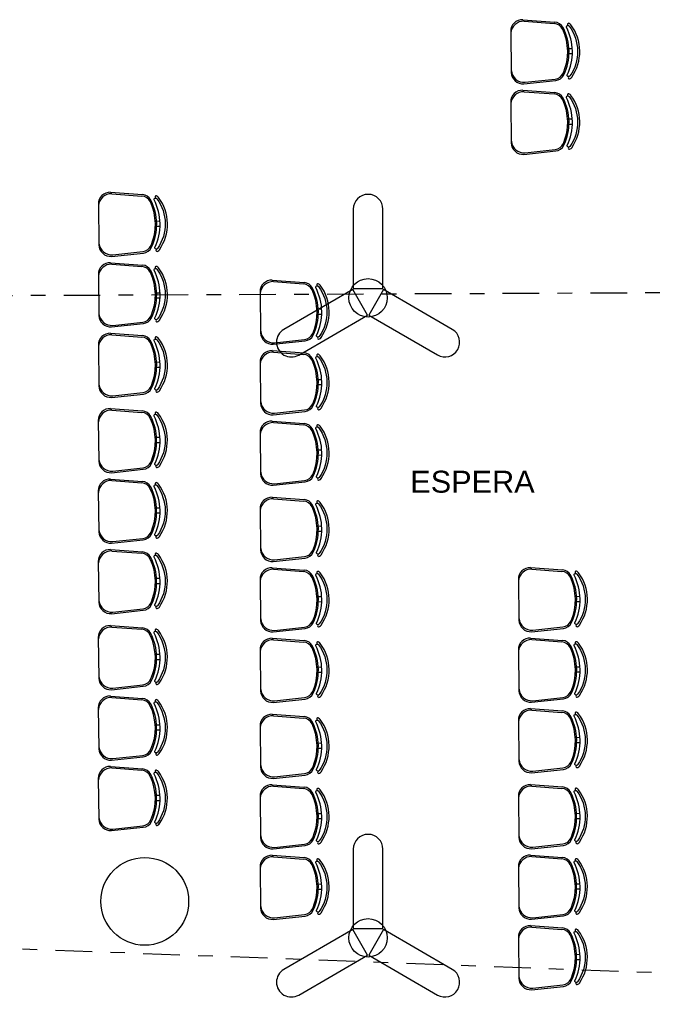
# Model space of a CAD drawing. Extents: x 40.7 to 137.4, y -250.8 to -221.5.
# Tile 274 of 320: x 113 to 117.3, y -238.2 to -231.5. Entities that reach past the tile are written whole.
import ezdxf
from ezdxf.enums import TextEntityAlignment as Align

# ---------------------------------------------------------------- set-up
doc = ezdxf.new("R2010")
doc.units = 0
doc.header["$MEASUREMENT"] = 0
doc.linetypes.add('DASHDOT2', pattern=[0.5, 0.25, -0.125, 0, -0.125])
doc.layers.get('0').update_dxf_attribs({"linetype": 'CONTINUOUS'})
for name, color, linetype in [('AC-FRIGORÍFICA', 20, 'DASHDOT2'), ('ARQ_TXT_AMB', 4, 'CONTINUOUS'), ('paredes1', 8, 'CONTINUOUS')]:
    doc.layers.add(name, color=color, linetype=linetype)
doc.styles.add('Texto Cota', font='ARIAL.TTF')

# ---------------------------------------------------------------- blocks, each defined once
blk = doc.blocks.new('AREA')
at = {"style": 'Texto Cota'}
for tag, p in [('AREAS:COMODO', (0, 1.75)), ('AREAS:VALOR', (0, -1.25))]:
    blk.add_attdef(tag, text='', height=2, dxfattribs=at).set_placement(p, align=Align.MIDDLE_CENTER)
blk = doc.blocks.new('*U33')
blk.add_lwpolyline([(-0.1011, -0.3219), (0.1011, -0.3219), (0.1011, 0.2208, 1), (-0.1011, 0.2208), (-0.1011, -0.3219)], format="xyb")

msp = doc.modelspace()

# ---------------------------------------------------------------- linework, layer by layer
at = {"layer": 'AC-FRIGORÍFICA'}
for p, q in [((104.2544, -233.4348), (123.1307, -233.353)), ((104.8041, -237.5563), (123.1321, -238.2399))]:
    msp.add_line(p, q, dxfattribs=at)
at = {"layer": 'paredes1', "linetype": 'ByBlock'}
for p, q in [((116.3914, -231.5141), (116.6103, -231.5302)), ((116.4015, -231.5244), (116.6064, -231.5401)), ((116.309, -231.5953), (116.3134, -231.8738)), ((116.707, -231.7108), (116.7305, -231.7105)), ((116.7075, -231.7458), (116.731, -231.7455)), ((116.3983, -231.9524), (116.6166, -231.9294)), ((116.4081, -231.9418), (116.6124, -231.9196)), ((116.3914, -231.9956), (116.6103, -232.0117)), ((116.4015, -232.0059), (116.6064, -232.0216)), ((116.309, -232.0768), (116.3134, -232.3553)), ((116.707, -232.1923), (116.7305, -232.192)), ((116.7075, -232.2273), (116.731, -232.227)), ((116.3983, -232.4339), (116.6166, -232.4109)), ((116.4081, -232.4233), (116.6124, -232.4011)), ((113.5732, -232.6926), (113.7922, -232.7088)), ((113.5834, -232.7029), (113.7883, -232.7187)), ((113.4909, -232.7739), (113.4953, -233.0524)), ((113.8889, -232.8894), (113.9124, -232.889)), ((113.8894, -232.9244), (113.9129, -232.924)), ((113.5801, -233.131), (113.7985, -233.108)), ((113.59, -233.1204), (113.7943, -233.0982)), ((113.5732, -233.1741), (113.7922, -233.1903)), ((113.5834, -233.1844), (113.7883, -233.2002)), ((113.4909, -233.2554), (113.4953, -233.5339)), ((114.6783, -233.2931), (114.8972, -233.3092)), ((114.6884, -233.3034), (114.8933, -233.3191)), ((113.8926, -233.38), (113.9161, -233.3796)), ((114.5959, -233.3743), (114.6003, -233.6528)), ((113.8931, -233.415), (113.9166, -233.4146)), ((114.9939, -233.4899), (115.0174, -233.4895)), ((113.5801, -233.6125), (113.7985, -233.5895)), ((113.59, -233.6019), (113.7943, -233.5797)), ((114.9944, -233.5248), (115.0179, -233.5245)), ((113.5732, -233.6556), (113.7922, -233.6718)), ((113.5834, -233.6659), (113.7883, -233.6817)), ((114.6852, -233.7314), (114.9035, -233.7084)), ((114.695, -233.7208), (114.8993, -233.6986)), ((113.4909, -233.7369), (113.4953, -234.0154)), ((114.6783, -233.7746), (114.8972, -233.7907)), ((114.6884, -233.7849), (114.8933, -233.8006)), ((113.8889, -233.8524), (113.9124, -233.852)), ((114.5959, -233.8558), (114.6003, -234.1343)), ((113.8894, -233.8874), (113.9129, -233.887)), ((114.9939, -233.9714), (115.0174, -233.971)), ((113.59, -234.0834), (113.7943, -234.0612)), ((114.9944, -234.0064), (115.0179, -234.006)), ((113.5801, -234.094), (113.7985, -234.071)), ((113.5731, -234.1701), (113.7921, -234.1863)), ((113.5833, -234.1804), (113.7882, -234.1962)), ((114.6852, -234.2129), (114.9035, -234.1899)), ((114.695, -234.2023), (114.8993, -234.1801)), ((113.4908, -234.2513), (113.4952, -234.5299)), ((114.6783, -234.2561), (114.8972, -234.2722)), ((114.6884, -234.2664), (114.8933, -234.2822)), ((113.8887, -234.3669), (113.9122, -234.3665)), ((114.5959, -234.3373), (114.6003, -234.6158)), ((113.8893, -234.4019), (113.9128, -234.4015)), ((114.9939, -234.4529), (115.0174, -234.4525)), ((114.9944, -234.4879), (115.0179, -234.4875)), ((113.58, -234.6085), (113.7984, -234.5854)), ((113.5898, -234.5978), (113.7942, -234.5757)), ((113.5731, -234.6516), (113.7921, -234.6678)), ((113.5833, -234.6619), (113.7882, -234.6777)), ((114.695, -234.6838), (114.8993, -234.6616)), ((113.4908, -234.7328), (113.4952, -235.0114)), ((114.6852, -234.6944), (114.9035, -234.6714)), ((114.6783, -234.7762), (114.8972, -234.7924)), ((114.6884, -234.7865), (114.8933, -234.8023)), ((113.8887, -234.8484), (113.9122, -234.848)), ((114.5959, -234.8575), (114.6003, -235.136)), ((113.8893, -234.8834), (113.9128, -234.883)), ((114.9939, -234.973), (115.0174, -234.9726)), ((113.58, -235.09), (113.7984, -235.0669)), ((113.5898, -235.0794), (113.7942, -235.0572)), ((114.9944, -235.008), (115.0179, -235.0076)), ((113.5731, -235.1331), (113.7921, -235.1493)), ((113.5833, -235.1434), (113.7882, -235.1592)), ((114.6852, -235.2146), (114.9035, -235.1916)), ((114.695, -235.204), (114.8993, -235.1818)), ((113.4908, -235.2143), (113.4952, -235.4929)), ((114.6783, -235.2577), (114.8972, -235.2739)), ((114.6884, -235.268), (114.8933, -235.2838)), ((116.4438, -235.2566), (116.6628, -235.2728)), ((116.454, -235.2669), (116.6589, -235.2827)), ((113.8887, -235.3299), (113.9122, -235.3295)), ((114.5959, -235.339), (114.6003, -235.6175)), ((116.3615, -235.3378), (116.3659, -235.6164)), ((113.8893, -235.3649), (113.9128, -235.3645)), ((114.9939, -235.4545), (115.0174, -235.4542)), ((116.7594, -235.4534), (116.7829, -235.453)), ((113.5898, -235.5609), (113.7942, -235.5387)), ((114.9944, -235.4895), (115.0179, -235.4891)), ((116.76, -235.4884), (116.7835, -235.488)), ((113.58, -235.5715), (113.7984, -235.5484)), ((113.573, -235.6524), (113.792, -235.6685)), ((113.5832, -235.6627), (113.7881, -235.6784)), ((114.6852, -235.6961), (114.9035, -235.6731)), ((114.695, -235.6855), (114.8993, -235.6633)), ((116.4507, -235.695), (116.6691, -235.672)), ((116.4605, -235.6844), (116.6649, -235.6622)), ((113.4907, -235.7336), (113.4951, -236.0121)), ((114.6783, -235.7392), (114.8972, -235.7554)), ((116.4438, -235.7381), (116.6628, -235.7543)), ((114.6884, -235.7495), (114.8933, -235.7653)), ((116.454, -235.7484), (116.6589, -235.7642)), ((113.8886, -235.8491), (113.9121, -235.8488)), ((114.5959, -235.8205), (114.6003, -236.099)), ((116.3615, -235.8194), (116.3659, -236.0979)), ((113.8892, -235.8841), (113.9127, -235.8838)), ((114.9939, -235.936), (115.0174, -235.9357)), ((116.7594, -235.9349), (116.7829, -235.9345)), ((114.9944, -235.971), (115.0179, -235.9707)), ((116.76, -235.9699), (116.7835, -235.9695)), ((113.5799, -236.0907), (113.7983, -236.0677)), ((113.5897, -236.0801), (113.7941, -236.0579)), ((113.573, -236.1339), (113.792, -236.15)), ((113.5832, -236.1442), (113.7881, -236.1599)), ((114.695, -236.167), (114.8993, -236.1448)), ((116.4605, -236.1659), (116.6649, -236.1437)), ((114.6852, -236.1776), (114.9035, -236.1546)), ((116.4507, -236.1765), (116.6691, -236.1535)), ((113.4907, -236.2151), (113.4951, -236.4936)), ((114.6782, -236.2585), (114.8971, -236.2747)), ((114.6883, -236.2688), (114.8932, -236.2846)), ((116.4438, -236.2196), (116.6628, -236.2358)), ((116.454, -236.2299), (116.6589, -236.2457)), ((113.8886, -236.3306), (113.9121, -236.3303)), ((114.5958, -236.3397), (114.6002, -236.6183)), ((116.3615, -236.3009), (116.3659, -236.5794)), ((113.8892, -236.3656), (113.9127, -236.3653)), ((114.9938, -236.4553), (115.0173, -236.4549)), ((116.7594, -236.4164), (116.7829, -236.416)), ((116.76, -236.4514), (116.7835, -236.451)), ((113.5799, -236.5722), (113.7983, -236.5492)), ((113.5897, -236.5616), (113.7941, -236.5394)), ((114.9943, -236.4903), (115.0178, -236.4899)), ((113.573, -236.6154), (113.792, -236.6315)), ((113.5832, -236.6257), (113.7881, -236.6414)), ((114.6851, -236.6969), (114.9034, -236.6738)), ((114.6949, -236.6863), (114.8992, -236.6641)), ((116.4507, -236.658), (116.6691, -236.635)), ((116.4605, -236.6474), (116.6649, -236.6252)), ((113.4907, -236.6966), (113.4951, -236.9751)), ((114.6782, -236.74), (114.8971, -236.7562)), ((114.6883, -236.7503), (114.8932, -236.7661)), ((116.4437, -236.7389), (116.6627, -236.7551)), ((116.4539, -236.7492), (116.6588, -236.765)), ((113.8886, -236.8121), (113.9121, -236.8118)), ((113.8892, -236.8471), (113.9127, -236.8468)), ((114.5958, -236.8212), (114.6002, -237.0998)), ((116.3614, -236.8201), (116.3658, -237.0987)), ((114.9938, -236.9368), (115.0173, -236.9364)), ((116.7593, -236.9357), (116.7828, -236.9353)), ((113.5897, -237.0431), (113.7941, -237.0209)), ((114.9943, -236.9718), (115.0178, -236.9714)), ((116.7599, -236.9707), (116.7834, -236.9703)), ((113.5799, -237.0537), (113.7983, -237.0307)), ((114.6851, -237.1784), (114.9034, -237.1553)), ((114.6949, -237.1678), (114.8992, -237.1456)), ((116.4506, -237.1773), (116.669, -237.1542)), ((116.4604, -237.1666), (116.6648, -237.1444)), ((114.6782, -237.2215), (114.8971, -237.2377)), ((116.4437, -237.2204), (116.6627, -237.2366)), ((114.6883, -237.2318), (114.8932, -237.2476)), ((116.4539, -237.2307), (116.6588, -237.2465)), ((114.5958, -237.3027), (114.6002, -237.5813)), ((116.3614, -237.3016), (116.3658, -237.5802)), ((114.9938, -237.4183), (115.0173, -237.4179)), ((116.7593, -237.4172), (116.7828, -237.4168)), ((114.9943, -237.4533), (115.0178, -237.4529)), ((116.7599, -237.4522), (116.7834, -237.4518)), ((116.4604, -237.6481), (116.6648, -237.6259)), ((114.6851, -237.6599), (114.9034, -237.6368)), ((114.6949, -237.6493), (114.8992, -237.6271)), ((116.4506, -237.6588), (116.669, -237.6357)), ((116.4437, -237.7019), (116.6627, -237.7181)), ((116.4539, -237.7122), (116.6588, -237.728)), ((116.3614, -237.7831), (116.3658, -238.0617)), ((116.7593, -237.8987), (116.7828, -237.8983)), ((116.7599, -237.9337), (116.7834, -237.9333)), ((116.4506, -238.1403), (116.669, -238.1172)), ((116.4604, -238.1296), (116.6648, -238.1074))]:
    msp.add_line(p, q, dxfattribs=at)
for points in [[(116.695, -231.8916, 0.237888), (116.6898, -231.5655, -0.605717), (116.7038, -231.5545, -0.122717), (116.7085, -231.5583, -0.323529), (116.7139, -231.8982, -0.122717), (116.7092, -231.9021, -0.605717)], [(116.695, -232.3731, 0.237888), (116.6898, -232.047, -0.605717), (116.7038, -232.036, -0.122717), (116.7085, -232.0398, -0.323529), (116.7139, -232.3797, -0.122717), (116.7092, -232.3836, -0.605717)], [(113.8768, -233.0702, 0.237888), (113.8717, -232.7441, -0.605717), (113.8856, -232.7331, -0.122717), (113.8904, -232.7369, -0.323529), (113.8957, -233.0768, -0.122717), (113.8911, -233.0807, -0.605717)], [(113.8768, -233.5517, 0.237888), (113.8717, -233.2256, -0.605717), (113.8856, -233.2146, -0.122717), (113.8904, -233.2184, -0.323529), (113.8957, -233.5583, -0.122717), (113.8911, -233.5622, -0.605717)], [(114.9819, -233.6706, 0.237888), (114.9767, -233.3445, -0.605717), (114.9907, -233.3336, -0.122717), (114.9954, -233.3373, -0.323529), (115.0008, -233.6773, -0.122717), (114.9961, -233.6812, -0.605717)], [(113.8768, -234.0332, 0.237888), (113.8717, -233.7071, -0.605717), (113.8856, -233.6961, -0.122717), (113.8904, -233.6999, -0.323529), (113.8957, -234.0398, -0.122717), (113.8911, -234.0437, -0.605717)], [(114.9819, -234.1522, 0.237888), (114.9767, -233.826, -0.605717), (114.9907, -233.8151, -0.122717), (114.9954, -233.8188, -0.323529), (115.0008, -234.1588, -0.122717), (114.9961, -234.1627, -0.605717)], [(113.8767, -234.5477, 0.237888), (113.8716, -234.2215, -0.605717), (113.8855, -234.2106, -0.122717), (113.8903, -234.2143, -0.323529), (113.8956, -234.5543, -0.122717), (113.891, -234.5582, -0.605717)], [(114.9819, -234.6337, 0.237888), (114.9767, -234.3075, -0.605717), (114.9907, -234.2966, -0.122717), (114.9954, -234.3003, -0.323529), (115.0008, -234.6403, -0.122717), (114.9961, -234.6442, -0.605717)], [(113.8767, -235.0292, 0.237888), (113.8716, -234.703, -0.605717), (113.8855, -234.6921, -0.122717), (113.8903, -234.6958, -0.323529), (113.8956, -235.0358, -0.122717), (113.891, -235.0397, -0.605717)], [(114.9819, -235.1538, 0.237888), (114.9767, -234.8277, -0.605717), (114.9907, -234.8167, -0.122717), (114.9954, -234.8205, -0.323529), (115.0008, -235.1604, -0.122717), (114.9961, -235.1643, -0.605717)], [(113.8767, -235.5107, 0.237888), (113.8716, -235.1845, -0.605717), (113.8855, -235.1736, -0.122717), (113.8903, -235.1773, -0.323529), (113.8956, -235.5173, -0.122717), (113.891, -235.5212, -0.605717)], [(114.9819, -235.6353, 0.237888), (114.9767, -235.3092, -0.605717), (114.9907, -235.2982, -0.122717), (114.9954, -235.302, -0.323529), (115.0008, -235.6419, -0.122717), (114.9961, -235.6458, -0.605717)], [(116.7474, -235.6342, 0.237888), (116.7423, -235.3081, -0.605717), (116.7562, -235.2971, -0.122717), (116.761, -235.3009, -0.323529), (116.7663, -235.6408, -0.122717), (116.7617, -235.6447, -0.605717)], [(113.8766, -236.0299, 0.237888), (113.8715, -235.7038, -0.605717), (113.8854, -235.6929, -0.122717), (113.8902, -235.6966, -0.323529), (113.8955, -236.0366, -0.122717), (113.8909, -236.0404, -0.605717)], [(114.9819, -236.1168, 0.237888), (114.9767, -235.7907, -0.605717), (114.9907, -235.7797, -0.122717), (114.9954, -235.7835, -0.323529), (115.0008, -236.1234, -0.122717), (114.9961, -236.1273, -0.605717)], [(116.7474, -236.1157, 0.237888), (116.7423, -235.7896, -0.605717), (116.7562, -235.7786, -0.122717), (116.761, -235.7824, -0.323529), (116.7663, -236.1223, -0.122717), (116.7617, -236.1262, -0.605717)], [(113.8766, -236.5114, 0.237888), (113.8715, -236.1853, -0.605717), (113.8854, -236.1744, -0.122717), (113.8902, -236.1781, -0.323529), (113.8955, -236.5181, -0.122717), (113.8909, -236.5219, -0.605717)], [(116.7474, -236.5972, 0.237888), (116.7423, -236.2711, -0.605717), (116.7562, -236.2601, -0.122717), (116.761, -236.2639, -0.323529), (116.7663, -236.6038, -0.122717), (116.7617, -236.6077, -0.605717)], [(114.9818, -236.6361, 0.237888), (114.9766, -236.31, -0.605717), (114.9906, -236.299, -0.122717), (114.9953, -236.3027, -0.323529), (115.0007, -236.6427, -0.122717), (114.996, -236.6466, -0.605717)], [(113.8766, -236.9929, 0.237888), (113.8715, -236.6668, -0.605717), (113.8854, -236.6559, -0.122717), (113.8902, -236.6596, -0.323529), (113.8955, -236.9996, -0.122717), (113.8909, -237.0034, -0.605717)], [(114.9818, -237.1176, 0.237888), (114.9766, -236.7915, -0.605717), (114.9906, -236.7805, -0.122717), (114.9953, -236.7842, -0.323529), (115.0007, -237.1242, -0.122717), (114.996, -237.1281, -0.605717)], [(116.7473, -237.1165, 0.237888), (116.7422, -236.7903, -0.605717), (116.7561, -236.7794, -0.122717), (116.7609, -236.7831, -0.323529), (116.7662, -237.1231, -0.122717), (116.7616, -237.127, -0.605717)], [(114.9818, -237.5991, 0.237888), (114.9766, -237.273, -0.605717), (114.9906, -237.262, -0.122717), (114.9953, -237.2657, -0.323529), (115.0007, -237.6057, -0.122717), (114.996, -237.6096, -0.605717)], [(116.7473, -237.598, 0.237888), (116.7422, -237.2718, -0.605717), (116.7561, -237.2609, -0.122717), (116.7609, -237.2646, -0.323529), (116.7662, -237.6046, -0.122717), (116.7616, -237.6085, -0.605717)], [(116.7473, -238.0795, 0.237888), (116.7422, -237.7533, -0.605717), (116.7561, -237.7424, -0.122717), (116.7609, -237.7461, -0.323529), (116.7662, -238.0861, -0.122717), (116.7616, -238.09, -0.605717)]]:
    msp.add_lwpolyline(points, format="xyb", close=True, dxfattribs=at)
for points in [[(115.4399, -233.3581), (115.3388, -233.5332), (115.8088, -233.8045, 1), (115.9099, -233.6295), (115.4399, -233.3581)], [(115.4399, -237.73), (115.3388, -237.9051), (115.8088, -238.1764, 1), (115.9099, -238.0014), (115.4399, -237.73)]]:
    msp.add_lwpolyline(points, format="xyb", dxfattribs=at)
at = {"layer": 'paredes1', "ltscale": 10}
msp.add_circle((115.3346, -233.414), 0.1311, dxfattribs=at)
at = {"layer": 'paredes1', "linetype": 'ByBlock'}
for centre, radius in [((113.8082, -237.5368), 0.3), ((115.3346, -237.7859), 0.1311)]:
    msp.add_circle(centre, radius, dxfattribs=at)
for centre, radius, start, end in [((116.389, -231.594), 0.08, 88.33056, 180.8998), ((116.3979, -231.613), 0.0887, 87.64757, 175.30731), ((116.6011, -231.6099), 0.07, 25.16372, 85.59991), ((116.6052, -231.6), 0.07, 27.2951, 85.77855), ((116.3456, -231.734), 0.3622, 334.50451, 27.2951), ((116.7045, -231.5465), 0.00782, 45.57426, 241.08892), ((116.6986, -231.5659), 0.0125, 37.7697, 65.75434), ((116.6986, -231.5659), 0.0275, 37.44267, 65.75434), ((116.476, -231.732), 0.3052, 325.02359, 36.77601), ((116.3366, -231.7341), 0.3622, 336.63589, 25.16372), ((116.3934, -231.8726), 0.08, 180.8998, 273.46904), ((116.4017, -231.8533), 0.0887, 186.49229, 274.15203), ((116.6048, -231.85), 0.07, 276.1997, 336.63589), ((116.6093, -231.8598), 0.07, 276.02105, 334.50451), ((116.7102, -231.9102), 0.00782, 120.71068, 316.22534), ((116.7037, -231.8909), 0.0275, 296.04526, 324.35693), ((116.389, -232.0755), 0.08, 88.33056, 180.8998), ((116.3979, -232.0945), 0.0887, 87.64757, 175.30731), ((116.6011, -232.0914), 0.07, 25.16372, 85.59991), ((116.6052, -232.0815), 0.07, 27.2951, 85.77855), ((116.7045, -232.028), 0.00782, 45.57426, 241.08892), ((116.6986, -232.0474), 0.0125, 37.7697, 65.75434), ((116.6986, -232.0474), 0.0275, 37.44267, 65.75434), ((116.476, -232.2135), 0.3052, 325.02359, 36.77601), ((116.3366, -232.2157), 0.3622, 336.63589, 25.16372), ((116.3456, -232.2155), 0.3622, 334.50451, 27.2951), ((116.3934, -232.3541), 0.08, 180.8998, 273.46904), ((116.4017, -232.3348), 0.0887, 186.49229, 274.15203), ((116.6048, -232.3315), 0.07, 276.1997, 336.63589), ((116.6093, -232.3413), 0.07, 276.02105, 334.50451), ((116.7102, -232.3917), 0.00782, 120.71068, 316.22534), ((116.7037, -232.3724), 0.0275, 296.04526, 324.35693), ((113.5709, -232.7726), 0.08, 88.33056, 180.8998), ((113.5798, -232.7916), 0.0887, 87.64757, 175.30731), ((113.7871, -232.7786), 0.07, 27.2951, 85.77855), ((113.783, -232.7885), 0.07, 25.16372, 85.59991), ((113.5185, -232.9127), 0.3622, 336.63589, 25.16372), ((113.5274, -232.9126), 0.3622, 334.50451, 27.2951), ((113.8863, -232.725), 0.00782, 45.57426, 241.08892), ((113.8805, -232.7445), 0.0125, 37.7697, 65.75434), ((113.8805, -232.7445), 0.0275, 37.44267, 65.75434), ((113.6579, -232.9105), 0.3052, 325.02359, 36.77601), ((113.5753, -233.0511), 0.08, 180.8998, 273.46904), ((113.5835, -233.0319), 0.0887, 186.49229, 274.15203), ((113.7867, -233.0286), 0.07, 276.1997, 336.63589), ((113.7912, -233.0383), 0.07, 276.02105, 334.50451), ((113.892, -233.0888), 0.00782, 120.71068, 316.22534), ((113.8856, -233.0695), 0.0275, 296.04526, 324.35693), ((113.5709, -233.2541), 0.08, 88.33056, 180.8998), ((113.5798, -233.2731), 0.0887, 87.64757, 175.30731), ((113.783, -233.27), 0.07, 25.16372, 85.59991), ((113.7871, -233.2601), 0.07, 27.2951, 85.77855), ((113.5185, -233.3942), 0.3622, 336.63589, 25.16372), ((113.5274, -233.3941), 0.3622, 334.50451, 27.2951), ((113.8863, -233.2065), 0.00782, 45.57426, 241.08892), ((113.8805, -233.226), 0.0125, 37.7697, 65.75434), ((113.8805, -233.226), 0.0275, 37.44267, 65.75434), ((113.6579, -233.392), 0.3052, 325.02359, 36.77601), ((114.6759, -233.373), 0.08, 88.33056, 180.8998), ((114.6848, -233.392), 0.0887, 87.64757, 175.30731), ((114.888, -233.3889), 0.07, 25.16372, 85.59991), ((114.8921, -233.3791), 0.07, 27.2951, 85.77855), ((114.9914, -233.3255), 0.00782, 45.57426, 241.08892), ((114.9855, -233.345), 0.0275, 37.44267, 65.75434), ((114.6235, -233.5132), 0.3622, 336.63589, 25.16372), ((114.6324, -233.513), 0.3622, 334.50451, 27.2951), ((114.9855, -233.345), 0.0125, 37.7697, 65.75434), ((114.7629, -233.511), 0.3052, 325.02359, 36.77601), ((113.5835, -233.5134), 0.0887, 186.49229, 274.15203), ((113.5753, -233.5326), 0.08, 180.8998, 273.46904), ((113.7867, -233.5101), 0.07, 276.1997, 336.63589), ((113.7912, -233.5198), 0.07, 276.02105, 334.50451), ((113.892, -233.5703), 0.00782, 120.71068, 316.22534), ((113.8856, -233.551), 0.0275, 296.04526, 324.35693), ((113.5709, -233.7356), 0.08, 88.33056, 180.8998), ((114.6803, -233.6516), 0.08, 180.8998, 273.46904), ((114.6886, -233.6324), 0.0887, 186.49229, 274.15203), ((114.8917, -233.629), 0.07, 276.1997, 336.63589), ((113.5798, -233.7546), 0.0887, 87.64757, 175.30731), ((113.783, -233.7515), 0.07, 25.16372, 85.59991), ((113.7871, -233.7416), 0.07, 27.2951, 85.77855), ((113.5185, -233.8757), 0.3622, 336.63589, 25.16372), ((113.5274, -233.8756), 0.3622, 334.50451, 27.2951), ((113.8863, -233.688), 0.00782, 45.57426, 241.08892), ((113.8805, -233.7075), 0.0125, 37.7697, 65.75434), ((113.8805, -233.7075), 0.0275, 37.44267, 65.75434), ((113.6579, -233.8735), 0.3052, 325.02359, 36.77601), ((114.8962, -233.6388), 0.07, 276.02105, 334.50451), ((114.9971, -233.6892), 0.00782, 120.71068, 316.22534), ((114.9906, -233.6699), 0.0275, 296.04526, 324.35693), ((114.6759, -233.8545), 0.08, 88.33056, 180.8998), ((114.6848, -233.8735), 0.0887, 87.64757, 175.30731), ((114.8921, -233.8606), 0.07, 27.2951, 85.77855), ((114.888, -233.8704), 0.07, 25.16372, 85.59991), ((114.6235, -233.9947), 0.3622, 336.63589, 25.16372), ((114.6324, -233.9945), 0.3622, 334.50451, 27.2951), ((114.9914, -233.807), 0.00782, 45.57426, 241.08892), ((114.9855, -233.8265), 0.0125, 37.7697, 65.75434), ((114.9855, -233.8265), 0.0275, 37.44267, 65.75434), ((114.7629, -233.9925), 0.3052, 325.02359, 36.77601), ((113.5753, -234.0141), 0.08, 180.8998, 273.46904), ((113.5835, -233.9949), 0.0887, 186.49229, 274.15203), ((113.7867, -233.9916), 0.07, 276.1997, 336.63589), ((113.7912, -234.0014), 0.07, 276.02105, 334.50451), ((113.892, -234.0518), 0.00782, 120.71068, 316.22534), ((113.8856, -234.0325), 0.0275, 296.04526, 324.35693), ((114.6886, -234.1139), 0.0887, 186.49229, 274.15203), ((113.5708, -234.2501), 0.08, 88.33056, 180.8998), ((113.5796, -234.269), 0.0887, 87.64757, 175.30731), ((113.7828, -234.266), 0.07, 25.16372, 85.59991), ((113.7869, -234.2561), 0.07, 27.2951, 85.77855), ((113.8862, -234.2025), 0.00782, 45.57426, 241.08892), ((114.6803, -234.1331), 0.08, 180.8998, 273.46904), ((114.8917, -234.1105), 0.07, 276.1997, 336.63589), ((114.8962, -234.1203), 0.07, 276.02105, 334.50451), ((114.9971, -234.1707), 0.00782, 120.71068, 316.22534), ((114.9906, -234.1514), 0.0275, 296.04526, 324.35693), ((113.5184, -234.3902), 0.3622, 336.63589, 25.16372), ((113.5273, -234.3901), 0.3622, 334.50451, 27.2951), ((113.8804, -234.222), 0.0125, 37.7697, 65.75434), ((113.8804, -234.222), 0.0275, 37.44267, 65.75434), ((113.6577, -234.388), 0.3052, 325.02359, 36.77601), ((114.6759, -234.336), 0.08, 88.33056, 180.8998), ((114.6848, -234.355), 0.0887, 87.64757, 175.30731), ((114.888, -234.3519), 0.07, 25.16372, 85.59991), ((114.8921, -234.3421), 0.07, 27.2951, 85.77855), ((114.6235, -234.4762), 0.3622, 336.63589, 25.16372), ((114.6324, -234.476), 0.3622, 334.50451, 27.2951), ((114.9914, -234.2885), 0.00782, 45.57426, 241.08892), ((114.9855, -234.308), 0.0125, 37.7697, 65.75434), ((114.9855, -234.308), 0.0275, 37.44267, 65.75434), ((114.7629, -234.474), 0.3052, 325.02359, 36.77601), ((113.5752, -234.5286), 0.08, 180.8998, 273.46904), ((113.5834, -234.5094), 0.0887, 186.49229, 274.15203), ((113.7866, -234.5061), 0.07, 276.1997, 336.63589), ((113.791, -234.5158), 0.07, 276.02105, 334.50451), ((113.8919, -234.5662), 0.00782, 120.71068, 316.22534), ((113.8855, -234.5469), 0.0275, 296.04526, 324.35693), ((113.5708, -234.7316), 0.08, 88.33056, 180.8998), ((113.5796, -234.7505), 0.0887, 87.64757, 175.30731), ((114.6803, -234.6146), 0.08, 180.8998, 273.46904), ((114.6886, -234.5954), 0.0887, 186.49229, 274.15203), ((114.8917, -234.592), 0.07, 276.1997, 336.63589), ((114.8962, -234.6018), 0.07, 276.02105, 334.50451), ((114.9971, -234.6522), 0.00782, 120.71068, 316.22534), ((114.9906, -234.6329), 0.0275, 296.04526, 324.35693), ((113.7828, -234.7475), 0.07, 25.16372, 85.59991), ((113.7869, -234.7376), 0.07, 27.2951, 85.77855), ((113.5184, -234.8717), 0.3622, 336.63589, 25.16372), ((113.5273, -234.8716), 0.3622, 334.50451, 27.2951), ((113.8862, -234.684), 0.00782, 45.57426, 241.08892), ((113.8804, -234.7035), 0.0125, 37.7697, 65.75434), ((113.8804, -234.7035), 0.0275, 37.44267, 65.75434), ((113.6577, -234.8695), 0.3052, 325.02359, 36.77601), ((114.6759, -234.8562), 0.08, 88.33056, 180.8998), ((114.6848, -234.8752), 0.0887, 87.64757, 175.30731), ((114.8921, -234.8622), 0.07, 27.2951, 85.77855), ((114.9914, -234.8086), 0.00782, 45.57426, 241.08892), ((114.888, -234.8721), 0.07, 25.16372, 85.59991), ((114.6235, -234.9963), 0.3622, 336.63589, 25.16372), ((114.6324, -234.9962), 0.3622, 334.50451, 27.2951), ((114.9855, -234.8281), 0.0125, 37.7697, 65.75434), ((114.9855, -234.8281), 0.0275, 37.44267, 65.75434), ((114.7629, -234.9941), 0.3052, 325.02359, 36.77601), ((113.5834, -234.9909), 0.0887, 186.49229, 274.15203), ((113.5752, -235.0101), 0.08, 180.8998, 273.46904), ((113.7866, -234.9876), 0.07, 276.1997, 336.63589), ((113.791, -234.9973), 0.07, 276.02105, 334.50451), ((113.8919, -235.0477), 0.00782, 120.71068, 316.22534), ((113.8855, -235.0285), 0.0275, 296.04526, 324.35693), ((113.5708, -235.2131), 0.08, 88.33056, 180.8998), ((114.6803, -235.1348), 0.08, 180.8998, 273.46904), ((114.6886, -235.1155), 0.0887, 186.49229, 274.15203), ((113.5796, -235.232), 0.0887, 87.64757, 175.30731), ((113.7828, -235.229), 0.07, 25.16372, 85.59991), ((113.7869, -235.2191), 0.07, 27.2951, 85.77855), ((113.5184, -235.3532), 0.3622, 336.63589, 25.16372), ((113.5273, -235.3531), 0.3622, 334.50451, 27.2951), ((113.8862, -235.1655), 0.00782, 45.57426, 241.08892), ((113.8804, -235.185), 0.0125, 37.7697, 65.75434), ((113.8804, -235.185), 0.0275, 37.44267, 65.75434), ((113.6577, -235.351), 0.3052, 325.02359, 36.77601), ((114.8917, -235.1122), 0.07, 276.1997, 336.63589), ((114.8962, -235.122), 0.07, 276.02105, 334.50451), ((114.9971, -235.1724), 0.00782, 120.71068, 316.22534), ((114.9906, -235.1531), 0.0275, 296.04526, 324.35693), ((114.6759, -235.3377), 0.08, 88.33056, 180.8998), ((114.6848, -235.3567), 0.0887, 87.64757, 175.30731), ((116.4415, -235.3366), 0.08, 88.33056, 180.8998), ((116.4503, -235.3556), 0.0887, 87.64757, 175.30731), ((114.888, -235.3536), 0.07, 25.16372, 85.59991), ((114.8921, -235.3437), 0.07, 27.2951, 85.77855), ((114.6235, -235.4778), 0.3622, 336.63589, 25.16372), ((114.6324, -235.4777), 0.3622, 334.50451, 27.2951), ((114.9914, -235.2901), 0.00782, 45.57426, 241.08892), ((114.9855, -235.3096), 0.0125, 37.7697, 65.75434), ((114.9855, -235.3096), 0.0275, 37.44267, 65.75434), ((114.7629, -235.4757), 0.3052, 325.02359, 36.77601), ((116.6535, -235.3525), 0.07, 25.16372, 85.59991), ((116.6576, -235.3426), 0.07, 27.2951, 85.77855), ((116.3891, -235.4767), 0.3622, 336.63589, 25.16372), ((116.398, -235.4766), 0.3622, 334.50451, 27.2951), ((116.7569, -235.289), 0.00782, 45.57426, 241.08892), ((116.7511, -235.3085), 0.0125, 37.7697, 65.75434), ((116.7511, -235.3085), 0.0275, 37.44267, 65.75434), ((116.5284, -235.4745), 0.3052, 325.02359, 36.77601), ((113.5752, -235.4916), 0.08, 180.8998, 273.46904), ((113.5834, -235.4724), 0.0887, 186.49229, 274.15203), ((113.7866, -235.4691), 0.07, 276.1997, 336.63589), ((113.791, -235.4788), 0.07, 276.02105, 334.50451), ((113.8919, -235.5293), 0.00782, 120.71068, 316.22534), ((113.8855, -235.51), 0.0275, 296.04526, 324.35693), ((114.6886, -235.597), 0.0887, 186.49229, 274.15203), ((116.4541, -235.5959), 0.0887, 186.49229, 274.15203), ((113.5707, -235.7323), 0.08, 88.33056, 180.8998), ((113.5795, -235.7513), 0.0887, 87.64757, 175.30731), ((113.7868, -235.7383), 0.07, 27.2951, 85.77855), ((114.6803, -235.6163), 0.08, 180.8998, 273.46904), ((114.8917, -235.5937), 0.07, 276.1997, 336.63589), ((114.8962, -235.6035), 0.07, 276.02105, 334.50451), ((114.9971, -235.6539), 0.00782, 120.71068, 316.22534), ((114.9906, -235.6346), 0.0275, 296.04526, 324.35693), ((116.4459, -235.6151), 0.08, 180.8998, 273.46904), ((116.6573, -235.5926), 0.07, 276.1997, 336.63589), ((116.6617, -235.6023), 0.07, 276.02105, 334.50451), ((116.7626, -235.6528), 0.00782, 120.71068, 316.22534), ((116.7562, -235.6335), 0.0275, 296.04526, 324.35693), ((113.7827, -235.7482), 0.07, 25.16372, 85.59991), ((113.5183, -235.8725), 0.3622, 336.63589, 25.16372), ((113.5272, -235.8723), 0.3622, 334.50451, 27.2951), ((113.8861, -235.6848), 0.00782, 45.57426, 241.08892), ((113.8803, -235.7043), 0.0125, 37.7697, 65.75434), ((113.8803, -235.7043), 0.0275, 37.44267, 65.75434), ((113.6576, -235.8703), 0.3052, 325.02359, 36.77601), ((114.6759, -235.8192), 0.08, 88.33056, 180.8998), ((116.4415, -235.8181), 0.08, 88.33056, 180.8998), ((114.6848, -235.8382), 0.0887, 87.64757, 175.30731), ((114.888, -235.8351), 0.07, 25.16372, 85.59991), ((114.8921, -235.8252), 0.07, 27.2951, 85.77855), ((114.6235, -235.9593), 0.3622, 336.63589, 25.16372), ((114.6324, -235.9592), 0.3622, 334.50451, 27.2951), ((114.9914, -235.7716), 0.00782, 45.57426, 241.08892), ((114.9855, -235.7911), 0.0125, 37.7697, 65.75434), ((114.9855, -235.7911), 0.0275, 37.44267, 65.75434), ((114.7629, -235.9572), 0.3052, 325.02359, 36.77601), ((116.4503, -235.8371), 0.0887, 87.64757, 175.30731), ((116.6535, -235.834), 0.07, 25.16372, 85.59991), ((116.6576, -235.8241), 0.07, 27.2951, 85.77855), ((116.3891, -235.9582), 0.3622, 336.63589, 25.16372), ((116.398, -235.9581), 0.3622, 334.50451, 27.2951), ((116.7569, -235.7705), 0.00782, 45.57426, 241.08892), ((116.7511, -235.79), 0.0125, 37.7697, 65.75434), ((116.7511, -235.79), 0.0275, 37.44267, 65.75434), ((116.5284, -235.956), 0.3052, 325.02359, 36.77601), ((113.5751, -236.0109), 0.08, 180.8998, 273.46904), ((113.5833, -235.9916), 0.0887, 186.49229, 274.15203), ((113.7865, -235.9883), 0.07, 276.1997, 336.63589), ((113.7909, -235.9981), 0.07, 276.02105, 334.50451), ((113.8918, -236.0485), 0.00782, 120.71068, 316.22534), ((113.8854, -236.0292), 0.0275, 296.04526, 324.35693), ((113.5707, -236.2138), 0.08, 88.33056, 180.8998), ((113.5795, -236.2328), 0.0887, 87.64757, 175.30731), ((114.6803, -236.0978), 0.08, 180.8998, 273.46904), ((114.6886, -236.0785), 0.0887, 186.49229, 274.15203), ((114.8917, -236.0752), 0.07, 276.1997, 336.63589), ((114.8962, -236.085), 0.07, 276.02105, 334.50451), ((114.9971, -236.1354), 0.00782, 120.71068, 316.22534), ((114.9906, -236.1161), 0.0275, 296.04526, 324.35693), ((116.4459, -236.0966), 0.08, 180.8998, 273.46904), ((116.4541, -236.0774), 0.0887, 186.49229, 274.15203), ((116.6573, -236.0741), 0.07, 276.1997, 336.63589), ((116.6617, -236.0838), 0.07, 276.02105, 334.50451), ((116.7626, -236.1343), 0.00782, 120.71068, 316.22534), ((116.7562, -236.115), 0.0275, 296.04526, 324.35693), ((113.7827, -236.2297), 0.07, 25.16372, 85.59991), ((113.7868, -236.2198), 0.07, 27.2951, 85.77855), ((113.5183, -236.354), 0.3622, 336.63589, 25.16372), ((113.5272, -236.3538), 0.3622, 334.50451, 27.2951), ((113.8861, -236.1663), 0.00782, 45.57426, 241.08892), ((113.8803, -236.1858), 0.0125, 37.7697, 65.75434), ((113.8803, -236.1858), 0.0275, 37.44267, 65.75434), ((113.6576, -236.3518), 0.3052, 325.02359, 36.77601), ((114.6758, -236.3385), 0.08, 88.33056, 180.8998), ((114.6847, -236.3574), 0.0887, 87.64757, 175.30731), ((114.892, -236.3445), 0.07, 27.2951, 85.77855), ((116.4415, -236.2996), 0.08, 88.33056, 180.8998), ((116.4503, -236.3186), 0.0887, 87.64757, 175.30731), ((116.6535, -236.3155), 0.07, 25.16372, 85.59991), ((116.6576, -236.3056), 0.07, 27.2951, 85.77855), ((116.398, -236.4396), 0.3622, 334.50451, 27.2951), ((116.7569, -236.252), 0.00782, 45.57426, 241.08892), ((116.7511, -236.2715), 0.0125, 37.7697, 65.75434), ((116.7511, -236.2715), 0.0275, 37.44267, 65.75434), ((116.5284, -236.4375), 0.3052, 325.02359, 36.77601), ((114.8879, -236.3544), 0.07, 25.16372, 85.59991), ((114.6234, -236.4786), 0.3622, 336.63589, 25.16372), ((114.6324, -236.4785), 0.3622, 334.50451, 27.2951), ((114.9913, -236.2909), 0.00782, 45.57426, 241.08892), ((114.9854, -236.3104), 0.0125, 37.7697, 65.75434), ((114.9854, -236.3104), 0.0275, 37.44267, 65.75434), ((114.7628, -236.4764), 0.3052, 325.02359, 36.77601), ((116.3891, -236.4397), 0.3622, 336.63589, 25.16372), ((113.5751, -236.4924), 0.08, 180.8998, 273.46904), ((113.5833, -236.4731), 0.0887, 186.49229, 274.15203), ((113.7865, -236.4698), 0.07, 276.1997, 336.63589), ((113.7909, -236.4796), 0.07, 276.02105, 334.50451), ((113.8918, -236.53), 0.00782, 120.71068, 316.22534), ((113.8854, -236.5107), 0.0275, 296.04526, 324.35693), ((113.5707, -236.6953), 0.08, 88.33056, 180.8998), ((114.6885, -236.5978), 0.0887, 186.49229, 274.15203), ((116.4459, -236.5781), 0.08, 180.8998, 273.46904), ((116.4541, -236.5589), 0.0887, 186.49229, 274.15203), ((116.6573, -236.5556), 0.07, 276.1997, 336.63589), ((116.6617, -236.5653), 0.07, 276.02105, 334.50451), ((116.7626, -236.6158), 0.00782, 120.71068, 316.22534), ((116.7562, -236.5965), 0.0275, 296.04526, 324.35693), ((113.5795, -236.7143), 0.0887, 87.64757, 175.30731), ((113.7827, -236.7112), 0.07, 25.16372, 85.59991), ((113.7868, -236.7013), 0.07, 27.2951, 85.77855), ((113.5183, -236.8355), 0.3622, 336.63589, 25.16372), ((113.5272, -236.8353), 0.3622, 334.50451, 27.2951), ((113.8861, -236.6478), 0.00782, 45.57426, 241.08892), ((113.8803, -236.6673), 0.0125, 37.7697, 65.75434), ((113.8803, -236.6673), 0.0275, 37.44267, 65.75434), ((113.6576, -236.8333), 0.3052, 325.02359, 36.77601), ((114.6802, -236.617), 0.08, 180.8998, 273.46904), ((114.8916, -236.5945), 0.07, 276.1997, 336.63589), ((114.8961, -236.6042), 0.07, 276.02105, 334.50451), ((114.997, -236.6547), 0.00782, 120.71068, 316.22534), ((114.9905, -236.6354), 0.0275, 296.04526, 324.35693), ((114.6758, -236.82), 0.08, 88.33056, 180.8998), ((114.6847, -236.8389), 0.0887, 87.64757, 175.30731), ((116.4414, -236.8189), 0.08, 88.33056, 180.8998), ((116.4502, -236.8378), 0.0887, 87.64757, 175.30731), ((114.8879, -236.8359), 0.07, 25.16372, 85.59991), ((114.892, -236.826), 0.07, 27.2951, 85.77855), ((114.6234, -236.9601), 0.3622, 336.63589, 25.16372), ((114.6324, -236.96), 0.3622, 334.50451, 27.2951), ((114.9913, -236.7724), 0.00782, 45.57426, 241.08892), ((114.9854, -236.7919), 0.0125, 37.7697, 65.75434), ((114.9854, -236.7919), 0.0275, 37.44267, 65.75434), ((114.7628, -236.9579), 0.3052, 325.02359, 36.77601), ((116.6534, -236.8348), 0.07, 25.16372, 85.59991), ((116.6575, -236.8249), 0.07, 27.2951, 85.77855), ((116.389, -236.959), 0.3622, 336.63589, 25.16372), ((116.3979, -236.9588), 0.3622, 334.50451, 27.2951), ((116.7568, -236.7713), 0.00782, 45.57426, 241.08892), ((116.751, -236.7908), 0.0125, 37.7697, 65.75434), ((116.751, -236.7908), 0.0275, 37.44267, 65.75434), ((116.5283, -236.9568), 0.3052, 325.02359, 36.77601), ((113.5751, -236.9739), 0.08, 180.8998, 273.46904), ((113.5833, -236.9546), 0.0887, 186.49229, 274.15203), ((113.7865, -236.9513), 0.07, 276.1997, 336.63589), ((113.7909, -236.9611), 0.07, 276.02105, 334.50451), ((113.8918, -237.0115), 0.00782, 120.71068, 316.22534), ((113.8854, -236.9922), 0.0275, 296.04526, 324.35693), ((116.454, -237.0782), 0.0887, 186.49229, 274.15203), ((114.6802, -237.0985), 0.08, 180.8998, 273.46904), ((114.6885, -237.0793), 0.0887, 186.49229, 274.15203), ((114.8916, -237.076), 0.07, 276.1997, 336.63589), ((114.8961, -237.0857), 0.07, 276.02105, 334.50451), ((114.997, -237.1362), 0.00782, 120.71068, 316.22534), ((114.9905, -237.1169), 0.0275, 296.04526, 324.35693), ((116.4458, -237.0974), 0.08, 180.8998, 273.46904), ((116.6572, -237.0749), 0.07, 276.1997, 336.63589), ((116.6616, -237.0846), 0.07, 276.02105, 334.50451), ((116.7625, -237.135), 0.00782, 120.71068, 316.22534), ((116.7561, -237.1157), 0.0275, 296.04526, 324.35693), ((114.6758, -237.3015), 0.08, 88.33056, 180.8998), ((116.4414, -237.3004), 0.08, 88.33056, 180.8998), ((114.6847, -237.3204), 0.0887, 87.64757, 175.30731), ((114.8879, -237.3174), 0.07, 25.16372, 85.59991), ((114.892, -237.3075), 0.07, 27.2951, 85.77855), ((114.6234, -237.4416), 0.3622, 336.63589, 25.16372), ((114.6324, -237.4415), 0.3622, 334.50451, 27.2951), ((114.9913, -237.2539), 0.00782, 45.57426, 241.08892), ((114.9854, -237.2734), 0.0125, 37.7697, 65.75434), ((114.9854, -237.2734), 0.0275, 37.44267, 65.75434), ((114.7628, -237.4394), 0.3052, 325.02359, 36.77601), ((116.4502, -237.3193), 0.0887, 87.64757, 175.30731), ((116.6534, -237.3163), 0.07, 25.16372, 85.59991), ((116.6575, -237.3064), 0.07, 27.2951, 85.77855), ((116.389, -237.4405), 0.3622, 336.63589, 25.16372), ((116.3979, -237.4403), 0.3622, 334.50451, 27.2951), ((116.7568, -237.2528), 0.00782, 45.57426, 241.08892), ((116.751, -237.2723), 0.0125, 37.7697, 65.75434), ((116.751, -237.2723), 0.0275, 37.44267, 65.75434), ((116.5283, -237.4383), 0.3052, 325.02359, 36.77601), ((114.6802, -237.58), 0.08, 180.8998, 273.46904), ((114.6885, -237.5608), 0.0887, 186.49229, 274.15203), ((114.8916, -237.5575), 0.07, 276.1997, 336.63589), ((114.8961, -237.5672), 0.07, 276.02105, 334.50451), ((114.997, -237.6177), 0.00782, 120.71068, 316.22534), ((114.9905, -237.5984), 0.0275, 296.04526, 324.35693), ((116.4458, -237.5789), 0.08, 180.8998, 273.46904), ((116.454, -237.5597), 0.0887, 186.49229, 274.15203), ((116.6572, -237.5564), 0.07, 276.1997, 336.63589), ((116.6616, -237.5661), 0.07, 276.02105, 334.50451), ((116.7625, -237.6165), 0.00782, 120.71068, 316.22534), ((116.7561, -237.5972), 0.0275, 296.04526, 324.35693), ((116.4414, -237.7819), 0.08, 88.33056, 180.8998), ((116.4502, -237.8008), 0.0887, 87.64757, 175.30731), ((116.6534, -237.7978), 0.07, 25.16372, 85.59991), ((116.6575, -237.7879), 0.07, 27.2951, 85.77855), ((116.3979, -237.9219), 0.3622, 334.50451, 27.2951), ((116.7568, -237.7343), 0.00782, 45.57426, 241.08892), ((116.751, -237.7538), 0.0125, 37.7697, 65.75434), ((116.751, -237.7538), 0.0275, 37.44267, 65.75434), ((116.5283, -237.9198), 0.3052, 325.02359, 36.77601), ((116.389, -237.922), 0.3622, 336.63589, 25.16372), ((116.4458, -238.0604), 0.08, 180.8998, 273.46904), ((116.454, -238.0412), 0.0887, 186.49229, 274.15203), ((116.6572, -238.0379), 0.07, 276.1997, 336.63589), ((116.6616, -238.0476), 0.07, 276.02105, 334.50451), ((116.7625, -238.098), 0.00782, 120.71068, 316.22534), ((116.7561, -238.0787), 0.0275, 296.04526, 324.35693)]:
    msp.add_arc(centre, radius, start, end, dxfattribs=at)

# ---------------------------------------------------------------- block references
at = {"layer": 'ARQ_TXT_AMB', "linetype": 'Continuous', "lineweight": -3}
ref = msp.add_blockref('AREA', (116.048, -234.7751), dxfattribs=dict(at, xscale=0.05999999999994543, yscale=0.05999999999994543, zscale=0.05999999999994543))
ref.add_attrib('AREAS:COMODO', 'ESPERA', dxfattribs={"layer": '0', "height": 0.15, "style": 'Texto Cota'}).set_placement((116.048, -234.6701), align=Align.MIDDLE_CENTER)
at = {"layer": 'paredes1', "linetype": 'ByBlock', "transparency": 16777216}
for p in [(115.3346, -233.0289), (115.3346, -237.4008)]:
    msp.add_blockref('*U33', p, dxfattribs=at)
at = {"layer": 'paredes1', "linetype": 'ByBlock', "transparency": 16777216, "rotation": 120}
for p in [(115.001, -233.6066), (115.001, -237.9785)]:
    msp.add_blockref('*U33', p, dxfattribs=at)

doc.saveas('drawing.dxf')
